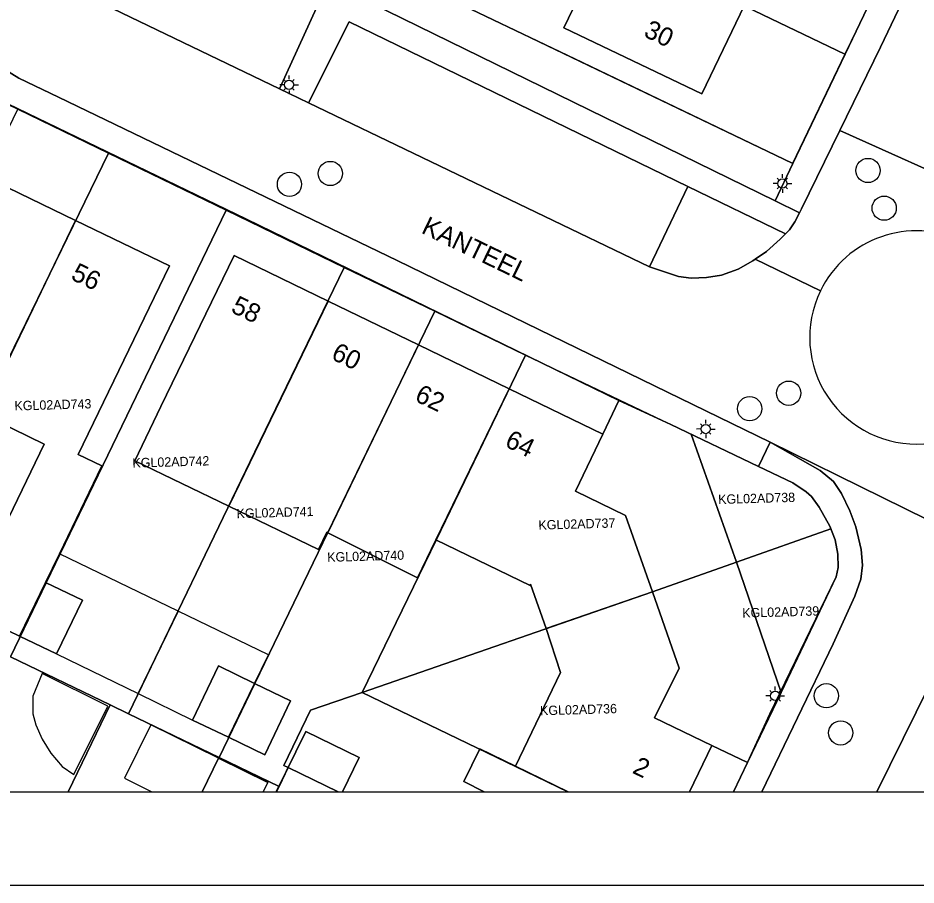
# Model space of a CAD drawing. Extents: x 124901 to 125496, y 515369 to 515789.
# Drawn here: x 125170.82 to 125218.98, y 515368.54 to 515415.03 of the extents above; entities that cross this region are included whole.
import ezdxf

# ---------------------------------------------------------------- set-up
doc = ezdxf.new("R2010")
doc.units = 0
for name, color, linetype in [('Alg Kaders', 7, 'Continuous'), ('Gebouw', 7, 'Continuous'), ('Lichtmast', 7, 'Continuous'), ('Luifel', 7, 'Continuous'), ('Onbegroeid terrein', 7, 'Continuous'), ('Parkeren', 7, 'Continuous'), ('Perceelnummers', 7, 'Continuous'), ('Perceelsgrenzen', 7, 'Continuous'), ('Putten', 7, 'Continuous'), ('Teksten', 7, 'Continuous'), ('Vegetatie', 7, 'Continuous'), ('Voetpad', 7, 'Continuous'), ('Wegen drempel verkeerseiland', 7, 'Continuous'), ('Wegen lokale weg', 7, 'Continuous')]:
    doc.layers.add(name, color=color, linetype=linetype)

msp = doc.modelspace()

# ---------------------------------------------------------------- linework, layer by layer
at = {"layer": 'Alg Kaders'}
for points in [[(125495.925, 515789.043), (124901.425, 515789.043), (124901.425, 515368.543), (125495.925, 515368.543)], [(125490.925, 515784.043), (124906.425, 515784.043), (124906.425, 515373.543), (125490.925, 515373.543)]]:
    msp.add_lwpolyline(points, close=True, dxfattribs=at)
at = {"layer": 'Gebouw'}
for points in [[(125209.788, 515415.718), (125202.399, 515419.279), (125200.1, 515414.5), (125207.49, 515410.96)], [(125169.097, 515394.251), (125170.01, 515396.08), (125173.916, 515404.167), (125169.07, 515406.51), (125165.169, 515398.421), (125168.31, 515396.902), (125167.227, 515394.6), (125168.881, 515393.801)], [(125175.327, 515391.013), (125174.048, 515391.631), (125178.94, 515401.74), (125173.916, 515404.167), (125170.01, 515396.08), (125169.097, 515394.251), (125168.881, 515393.801), (125172.231, 515392.183), (125167.946, 515383.314), (125170.907, 515381.883), (125172.302, 515384.763), (125173.048, 515386.304)], [(125178.49, 515394.19), (125177.089, 515391.291), (125182.133, 515388.856), (125187.449, 515399.85), (125182.42, 515402.29)], [(125192.3, 515397.5), (125187.449, 515399.85), (125182.133, 515388.856), (125186.938, 515386.537), (125187.383, 515387.458), (125187.434, 515387.432)], [(125193.236, 515387.047), (125197.156, 515395.152), (125192.3, 515397.5), (125187.434, 515387.432), (125192.253, 515385.013)], [(125203.4, 515388.36), (125200.71, 515389.66), (125202.19, 515392.71), (125197.156, 515395.152), (125193.236, 515387.047), (125198.28, 515384.61), (125198.31, 515384.67), (125199.14, 515382.29), (125204.842, 515384.261)], [(125174.28, 515383.82), (125172.302, 515384.763), (125170.907, 515381.883), (125172.88, 515380.93)], [(125181.58, 515380.29), (125180.19, 515377.39), (125182.111, 515376.467), (125183.51, 515379.355)], [(125184.06, 515375.53), (125185.44, 515378.42), (125183.51, 515379.355), (125182.111, 515376.467)]]:
    msp.add_lwpolyline(points, close=True, dxfattribs=at)
for points in [[(125206.828, 515373.543), (125208.03, 515376.02), (125204.95, 515377.5), (125206.28, 515380.17), (125204.842, 515384.261), (125199.14, 515382.29), (125199.92, 515379.93), (125197.5, 515374.91), (125200.321, 515373.543)], [(125188.232, 515373.543), (125189.11, 515375.38), (125186.25, 515376.78), (125184.673, 515373.543)], [(125200.321, 515373.543), (125197.5, 515374.91), (125195.585, 515375.842), (125194.727, 515374.088), (125195.814, 515373.543)], [(125183.971, 515373.543), (125184.213, 515374.032), (125181.581, 515375.336), (125180.693, 515373.543)]]:
    msp.add_lwpolyline(points, dxfattribs=at)
at = {"layer": 'Lichtmast'}
for p, q in [((125185.357, 515411.745), (125185.357, 515411.945)), ((125185.057, 515411.446), (125184.857, 515411.445)), ((125185.145, 515411.657), (125185.075, 515411.728)), ((125185.569, 515411.657), (125185.64, 515411.729)), ((125185.657, 515411.445), (125185.857, 515411.445)), ((125185.145, 515411.233), (125185.073, 515411.162)), ((125185.357, 515411.145), (125185.357, 515410.945)), ((125185.569, 515411.233), (125185.639, 515411.162)), ((125211.811, 515406.448), (125211.811, 515406.648)), ((125211.511, 515406.149), (125211.311, 515406.148)), ((125211.599, 515406.36), (125211.529, 515406.431)), ((125212.023, 515406.36), (125212.094, 515406.432)), ((125212.111, 515406.148), (125212.311, 515406.148)), ((125211.599, 515405.936), (125211.527, 515405.865)), ((125211.811, 515405.848), (125211.811, 515405.648)), ((125212.023, 515405.936), (125212.093, 515405.865)), ((125207.488, 515393.203), (125207.418, 515393.274)), ((125207.7, 515393.291), (125207.7, 515393.491)), ((125207.912, 515393.203), (125207.983, 515393.275)), ((125207.4, 515392.992), (125207.2, 515392.991)), ((125207.488, 515392.779), (125207.416, 515392.708)), ((125207.7, 515392.691), (125207.7, 515392.491)), ((125207.912, 515392.779), (125207.982, 515392.708)), ((125208, 515392.991), (125208.2, 515392.991)), ((125211.429, 515378.981), (125211.429, 515379.181)), ((125211.217, 515378.893), (125211.147, 515378.964)), ((125211.641, 515378.893), (125211.712, 515378.965)), ((125211.129, 515378.682), (125210.929, 515378.681)), ((125211.217, 515378.469), (125211.145, 515378.398)), ((125211.429, 515378.381), (125211.429, 515378.181)), ((125211.641, 515378.469), (125211.711, 515378.398)), ((125211.729, 515378.681), (125211.929, 515378.681))]:
    msp.add_line(p, q, dxfattribs=at)
for centre in [(125185.357, 515411.445), (125211.811, 515406.148), (125207.7, 515392.991), (125211.429, 515378.681)]:
    msp.add_circle(centre, 0.25, dxfattribs=at)
at = {"layer": 'Luifel'}
for points in [[(125172.88, 515380.93), (125177.272, 515378.803), (125179.409, 515383.223), (125173.048, 515386.304), (125172.302, 515384.763), (125174.28, 515383.82)], [(125181.58, 515380.29), (125183.51, 515379.355), (125184.249, 515380.88), (125179.409, 515383.223), (125177.272, 515378.803), (125180.19, 515377.39)], [(125172.127, 515379.875), (125171.624, 515378.664), (125171.622, 515377.722), (125171.783, 515377.13), (125172.125, 515376.363), (125172.578, 515375.615), (125173.199, 515374.9), (125173.817, 515374.463), (125175.64, 515378.126)]]:
    msp.add_lwpolyline(points, close=True, dxfattribs=at)
msp.add_lwpolyline([(125180.693, 515373.543), (125181.581, 515375.336), (125177.948, 515377.136), (125176.528, 515374.269), (125177.993, 515373.543)], dxfattribs=at)
at = {"layer": 'Onbegroeid terrein'}
for points in [[(125212.378, 515407.217), (125218.773, 515420.602), (125228.705, 515441.027), (125231.369, 515446.506), (125208.757, 515457.227), (125207.246, 515457.999), (125185.331, 515468.649), (125174.743, 515446.788), (125169.594, 515436.119), (125169.208, 515435.054), (125169.078, 515434.302), (125169.052, 515433.637), (125169.143, 515433.015), (125169.246, 515432.293), (125171.72, 515424.504), (125175.501, 515422.7), (125184.563, 515418.371), (125187.6, 515416.92), (125188.955, 515416.229), (125189.83, 515418.039), (125192.711, 515416.656), (125201.09, 515412.635)], [(125209.1, 515433.17), (125210.45, 515432.52), (125212.589, 515436.967), (125214.8, 515441.55), (125217.009, 515446.136), (125219.31, 515450.9), (125226.69, 515447.34), (125224.397, 515442.575), (125222.193, 515437.987), (125219.989, 515433.4), (125217.78, 515428.815), (125217.7, 515428.65), (125216.332, 515429.309), (125214.204, 515424.889), (125211.996, 515420.304), (125209.788, 515415.718), (125207.49, 515410.96), (125200.1, 515414.5), (125202.399, 515419.279), (125204.611, 515423.863), (125206.819, 515428.449), (125209.033, 515433.031)], [(125174.048, 515391.631), (125175.327, 515391.013), (125173.048, 515386.304), (125172.302, 515384.763), (125174.28, 515383.82), (125172.88, 515380.93), (125170.907, 515381.883), (125167.946, 515383.314), (125172.231, 515392.183), (125168.881, 515393.801), (125167.227, 515394.6), (125168.31, 515396.902), (125165.169, 515398.421), (125161.933, 515399.984), (125161.16, 515398.388), (125160.016, 515398.044), (125157.276, 515399.368), (125160.95, 515406.949), (125162.687, 515406.107), (125164.06, 515408.94), (125169.07, 515406.51), (125173.916, 515404.167), (125178.94, 515401.74)], [(125200.71, 515389.66), (125203.4, 515388.36), (125204.842, 515384.261), (125206.28, 515380.17), (125204.95, 515377.5), (125208.03, 515376.02), (125209.948, 515375.113), (125211.137, 515377.723), (125214.687, 515385.058), (125214.802, 515385.563), (125214.793, 515386.288), (125214.641, 515387.049), (125214.355, 515387.779), (125213.79, 515388.801), (125213.365, 515389.379), (125213.094, 515389.625), (125212.367, 515390.098), (125210.536, 515390.979), (125205.837, 515393.241), (125203.044, 515394.519), (125202.19, 515392.71)], [(125185.44, 515378.42), (125184.06, 515375.53), (125182.111, 515376.467), (125180.19, 515377.39), (125181.58, 515380.29), (125183.51, 515379.355)]]:
    msp.add_lwpolyline(points, close=True, dxfattribs=at)
for points in [[(125195.814, 515373.543), (125194.727, 515374.088), (125195.585, 515375.842), (125197.5, 515374.91), (125199.92, 515379.93), (125199.14, 515382.29), (125198.31, 515384.67), (125198.28, 515384.61), (125193.236, 515387.047), (125192.253, 515385.013), (125187.434, 515387.432), (125187.383, 515387.458), (125186.938, 515386.537), (125182.133, 515388.856), (125177.089, 515391.291), (125178.49, 515394.19), (125182.42, 515402.29), (125187.449, 515399.85), (125192.3, 515397.5), (125197.156, 515395.152), (125202.19, 515392.71), (125203.044, 515394.519), (125183.072, 515404.238), (125163.857, 515413.516)], [(125184.673, 515373.543), (125186.25, 515376.78), (125189.11, 515375.38), (125188.232, 515373.543)], [(125209.186, 515373.543), (125209.948, 515375.113), (125208.03, 515376.02), (125206.828, 515373.543)], [(125180.693, 515373.543), (125181.581, 515375.336), (125184.213, 515374.032), (125183.971, 515373.543)]]:
    msp.add_lwpolyline(points, dxfattribs=at)
at = {"layer": 'Parkeren'}
for points in [[(125177.662, 515420.098), (125175.453, 515415.748), (125184.842, 515411.23), (125186.832, 515415.571)], [(125204.687, 515401.68), (125206.741, 515405.99), (125188.579, 515414.819), (125186.4, 515410.48)]]:
    msp.add_lwpolyline(points, close=True, dxfattribs=at)
msp.add_lwpolyline([(125222.275, 515373.543), (125228.231, 515386.048), (125224.058, 515388.094), (125223.196, 515386.345), (125216.885, 515373.543)], dxfattribs=at)
at = {"layer": 'Perceelsgrenzen'}
for points in [[(125169.594, 515436.119), (125171.391, 515439.843), (125173.607, 515444.435), (125174.743, 515446.788), (125175.824, 515449.021), (125178.061, 515453.638), (125180.281, 515458.223), (125182.498, 515462.8), (125185.331, 515468.649), (125208.05, 515457.6), (125231.24, 515446.43), (125224.008, 515431.423), (125221.735, 515426.706), (125219.605, 515422.285), (125217.376, 515417.66), (125215.168, 515413.079), (125212.35, 515407.23), (125189.14, 515418.37), (125188.269, 515418.797), (125187.364, 515417.041), (125171.72, 515424.504), (125170.86, 515427.213), (125169.246, 515432.293)], [(125144.701, 515373.543), (125148.29, 515381.08), (125152.36, 515389.52), (125163.92, 515413.47), (125170.82, 515410.14), (125175.68, 515407.78), (125181.99, 515404.72), (125188.32, 515401.65), (125193.17, 515399.3), (125198.03, 515396.95), (125206.918, 515392.721), (125212.367, 515390.098), (125213.094, 515389.625), (125213.365, 515389.379), (125213.79, 515388.801), (125214.355, 515387.779), (125214.411, 515387.637), (125214.641, 515387.049), (125214.793, 515386.288), (125214.802, 515385.563), (125214.687, 515385.058), (125211.738, 515378.87), (125209.948, 515375.113), (125209.186, 515373.543)], [(125200.312, 515373.543), (125197.497, 515374.904), (125189.27, 515378.87), (125204.84, 515384.26), (125209.35, 515385.85), (125211.738, 515378.87), (125209.948, 515375.113), (125209.186, 515373.543)], [(125163.932, 515373.543), (125163.94, 515373.56), (125167.98, 515381.96), (125170.43, 515380.78), (125175.76, 515378.2), (125173.519, 515373.543)], [(125187.997, 515373.543), (125185.31, 515374.84), (125185.08, 515374.95), (125186.5, 515377.91), (125189.27, 515378.87), (125197.497, 515374.904), (125200.312, 515373.543)], [(125173.519, 515373.543), (125175.76, 515378.2), (125176.75, 515377.73), (125181.61, 515375.38), (125184.82, 515373.82), (125184.686, 515373.543)], [(125184.686, 515373.543), (125184.82, 515373.82), (125185.31, 515374.84), (125187.997, 515373.543)]]:
    msp.add_lwpolyline(points, dxfattribs=at)
for points in [[(125215.168, 515413.079), (125202.38, 515419.24), (125194.65, 515422.96), (125192.67, 515423.92), (125194.04, 515426.76), (125194.892, 515428.525), (125217.376, 515417.66)], [(125215.168, 515413.079), (125212.35, 515407.23), (125189.14, 515418.37), (125191.98, 515424.25), (125192.67, 515423.92), (125194.65, 515422.96), (125202.38, 515419.24)], [(125175.68, 515407.78), (125170.001, 515396.085), (125164.11, 515383.84), (125160.2, 515385.73), (125159.24, 515386.19), (125161.15, 515390.16), (125170.82, 515410.14)], [(125164.11, 515383.84), (125170.001, 515396.085), (125175.68, 515407.78), (125181.99, 515404.72), (125172.33, 515384.75), (125170.43, 515380.78), (125167.98, 515381.96)], [(125170.43, 515380.78), (125172.33, 515384.75), (125181.99, 515404.72), (125188.32, 515401.65), (125183.52, 515391.76), (125176.75, 515377.73), (125175.76, 515378.2)], [(125176.75, 515377.73), (125183.52, 515391.76), (125188.32, 515401.65), (125193.17, 515399.3), (125183.52, 515379.35), (125181.61, 515375.38)], [(125181.61, 515375.38), (125183.52, 515379.35), (125193.17, 515399.3), (125198.03, 515396.95), (125193.25, 515387.04), (125189.27, 515378.87), (125186.5, 515377.91), (125185.08, 515374.95), (125185.31, 515374.84), (125184.82, 515373.82)], [(125206.918, 515392.721), (125209.35, 515385.85), (125204.84, 515384.26), (125189.27, 515378.87), (125193.25, 515387.04), (125198.03, 515396.95)], [(125209.35, 515385.85), (125206.918, 515392.721), (125212.367, 515390.098), (125213.094, 515389.625), (125213.365, 515389.379), (125213.79, 515388.801), (125214.355, 515387.779), (125214.411, 515387.637)], [(125214.411, 515387.637), (125214.641, 515387.049), (125214.793, 515386.288), (125214.802, 515385.563), (125214.687, 515385.058), (125211.738, 515378.87), (125209.35, 515385.85)]]:
    msp.add_lwpolyline(points, close=True, dxfattribs=at)
at = {"layer": 'Putten'}
for centre in [(125187.57, 515406.69), (125216.4, 515406.85), (125185.38, 515406.11), (125217.27, 515404.83), (125212.15, 515394.91), (125210.06, 515394.08), (125214.17, 515378.69), (125214.94, 515376.7)]:
    msp.add_circle(centre, 0.65, dxfattribs=at)
at = {"layer": 'Vegetatie'}
for points in [[(125212.378, 515407.217), (125201.09, 515412.635), (125192.711, 515416.656), (125189.83, 515418.039), (125188.955, 515416.229), (125211.422, 515405.217)], [(125206.741, 515405.99), (125204.687, 515401.68), (125206.246, 515401.168), (125206.927, 515401.077), (125207.744, 515401.107), (125208.548, 515401.234), (125209.44, 515401.569), (125210.225, 515402.005), (125210.349, 515402.09), (125210.959, 515402.508), (125211.697, 515403.174), (125211.971, 515403.446)]]:
    msp.add_lwpolyline(points, close=True, dxfattribs=at)
at = {"layer": 'Voetpad'}
for points in [[(125214.888, 515408.993), (125217.078, 515413.464), (125224.953, 515429.979), (125230.168, 515440.315), (125228.705, 515441.027), (125218.773, 515420.602), (125212.378, 515407.217), (125211.422, 515405.217), (125212.725, 515404.588), (125212.834, 515404.802)], [(125174.885, 515421.409), (125177.662, 515420.098), (125186.832, 515415.571), (125184.842, 515411.23), (125186.4, 515410.48), (125188.579, 515414.819), (125206.741, 515405.99), (125211.971, 515403.446), (125212.187, 515403.66), (125212.474, 515404.095), (125212.725, 515404.588), (125211.422, 515405.217), (125188.955, 515416.229), (125187.6, 515416.92), (125184.563, 515418.371), (125175.501, 515422.7)], [(125163.857, 515413.516), (125183.072, 515404.238), (125203.044, 515394.519), (125205.837, 515393.241), (125210.536, 515390.979), (125211.161, 515392.277), (125191.147, 515402.019), (125173.004, 515410.774), (125170.868, 515411.802), (125169.485, 515412.635), (125168.607, 515413.459), (125168.133, 515414.185), (125167.628, 515415.179), (125167.31, 515415.656), (125166.81, 515416.11), (125166.278, 515416.36), (125165.583, 515416.487), (125164.88, 515416.468), (125164.339, 515416.259), (125163.813, 515415.96), (125163.197, 515415.41), (125162.769, 515414.755), (125162.489, 515414.171)]]:
    msp.add_lwpolyline(points, close=True, dxfattribs=at)
msp.add_lwpolyline([(125210.717, 515373.543), (125214.532, 515381.479), (125215.699, 515384.032), (125216.018, 515384.932), (125216.11, 515385.7), (125216.035, 515386.53), (125215.751, 515387.744), (125215.437, 515388.609), (125214.979, 515389.526), (125214.556, 515390.173), (125213.841, 515390.771), (125211.161, 515392.277), (125210.536, 515390.979), (125212.367, 515390.098), (125213.094, 515389.625), (125213.365, 515389.379), (125213.79, 515388.801), (125214.355, 515387.779), (125214.641, 515387.049), (125214.793, 515386.288), (125214.802, 515385.563), (125214.687, 515385.058), (125211.137, 515377.723), (125209.948, 515375.113), (125209.186, 515373.543)], dxfattribs=at)
at = {"layer": 'Wegen drempel verkeerseiland'}
for centre, start, end in [((125218.991, 515397.9), 334.1431, 154.1302), ((125218.991, 515397.901), 154.1343, 334.139)]:
    msp.add_arc(centre, 5.715, start, end, dxfattribs=at)
at = {"layer": 'Wegen lokale weg'}
for points in [[(125224.953, 515429.979), (125217.078, 515413.464), (125214.888, 515408.993), (125222.374, 515405.643)], [(125213.849, 515400.394), (125210.349, 515402.09), (125210.225, 515402.005), (125209.44, 515401.569), (125208.548, 515401.234), (125207.744, 515401.107), (125206.927, 515401.077), (125206.246, 515401.168), (125204.687, 515401.68), (125186.4, 515410.48), (125184.842, 515411.23), (125175.453, 515415.748), (125174.336, 515416.354), (125173.484, 515417.034), (125172.884, 515417.626), (125172.788, 515417.761), (125167.628, 515415.179)], [(125169.485, 515412.635), (125170.868, 515411.802), (125173.004, 515410.774), (125191.147, 515402.019), (125211.161, 515392.277), (125223.196, 515386.345), (125224.058, 515388.094), (125225.253, 515390.56)], [(125260.273, 515387.361), (125258.418, 515388.374), (125258.064, 515388.567), (125257.705, 515388.763), (125255.788, 515389.604), (125234.926, 515399.649), (125230.638, 515401.68), (125224.289, 515404.687), (125222.374, 515405.643), (125214.888, 515408.993), (125212.834, 515404.802), (125212.725, 515404.588), (125212.474, 515404.095), (125212.187, 515403.66), (125211.971, 515403.446), (125211.697, 515403.174), (125210.959, 515402.508), (125210.349, 515402.09), (125213.849, 515400.394)], [(125216.885, 515373.543), (125223.196, 515386.345), (125211.161, 515392.277), (125213.841, 515390.771), (125214.556, 515390.173), (125214.979, 515389.526), (125215.437, 515388.609), (125215.751, 515387.744), (125216.035, 515386.53), (125216.11, 515385.7), (125216.018, 515384.932), (125215.699, 515384.032), (125214.532, 515381.479), (125210.717, 515373.543)]]:
    msp.add_lwpolyline(points, dxfattribs=at)
for centre, start, end in [((125218.991, 515397.9), 334.1431, 154.1302), ((125218.991, 515397.901), 154.1343, 334.139)]:
    msp.add_arc(centre, 5.715, start, end, dxfattribs=at)

# ---------------------------------------------------------------- texts
at = {"layer": 'Perceelnummers'}
for s, rotation, p in [('KGL02AD743', 1.6318, (125170.641, 515393.982)), ('KGL02AD742', 1.6319, (125176.966, 515390.923)), ('KGL02AD738', 1.6323, (125208.375, 515388.967)), ('KGL02AD741', 1.632, (125182.551, 515388.208)), ('KGL02AD737', 1.6322, (125198.737, 515387.591)), ('KGL02AD740', 1.632, (125187.411, 515385.868)), ('KGL02AD739', 1.6323, (125209.667, 515382.877)), ('KGL02AD736', 1.6322, (125198.824, 515377.64))]:
    msp.add_text(s, height=0.5, rotation=rotation, dxfattribs=at).set_placement(p)
at = {"layer": 'Teksten'}
for s, rotation, p in [('30', 334.4, (125204.319, 515414.064)), ('KANTEEL', 334.2, (125192.394, 515403.524)), ('56', 334.2, (125173.604, 515401.037)), ('58', 334.1, (125182.188, 515399.28)), ('60', 334.2, (125187.562, 515396.766)), ('62', 334.2, (125192.041, 515394.526)), ('64', 334.1, (125196.871, 515392.084)), ('2', 334.3, (125203.716, 515374.572))]:
    msp.add_text(s, height=1, rotation=rotation, dxfattribs=at).set_placement(p)

doc.saveas('drawing.dxf')
